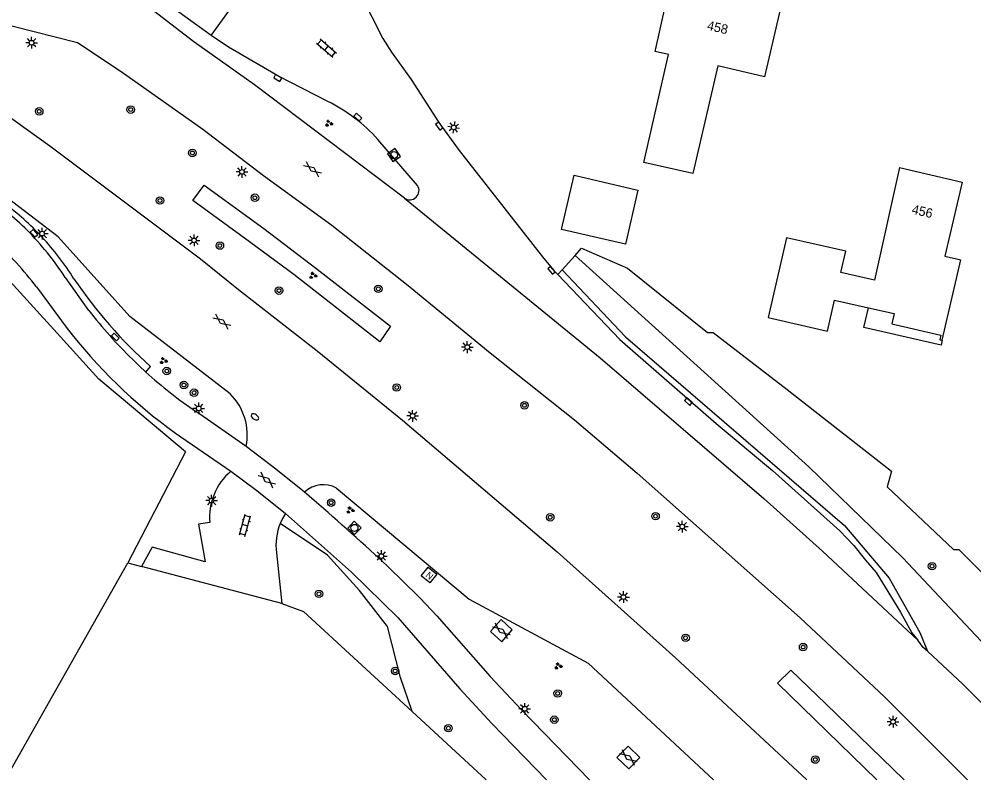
# Model space of a CAD drawing. Extents: x 131000 to 133014, y 396499 to 399001.
# Drawn here: x 131054 to 131156, y 396500 to 396581.2 of the extents above; entities that cross this region are included whole.
import ezdxf

# ---------------------------------------------------------------- set-up
doc = ezdxf.new("R2010")
doc.units = 0
for name, color, linetype in [('gg-afsc-erfafscheiding', 7, 'Continuous'), ('gg-afsc-hekwerk', 7, 'Continuous'), ('gg-anno-huisnummerreeks BGT', 7, 'Continuous'), ('gg-bbg-bijgebouw', 7, 'Continuous'), ('gg-bbg-gedigitaliseerde bebouwing', 7, 'Continuous'), ('gg-bbg-hoofdgebouw', 7, 'Continuous'), ('gg-bbg-luifel en loopbrug', 7, 'Continuous'), ('gg-knt-verharding', 7, 'Continuous'), ('gt-grn-groengrens', 7, 'Continuous'), ('gt-grn-vlakafsluiter', 7, 'Continuous'), ('gt-symb-boom', 7, 'Continuous'), ('gt-symb-brandkraan', 7, 'Continuous'), ('gt-symb-gesloten verharding', 7, 'Continuous'), ('gt-symb-groenvak', 7, 'Continuous'), ('gt-symb-klinker verharding', 7, 'Continuous'), ('gt-symb-kolk', 7, 'Continuous'), ('gt-symb-kolk center center', 7, 'Continuous'), ('gt-symb-lichtmast', 7, 'Continuous'), ('gt-symb-nortonput', 7, 'Continuous'), ('gt-symb-rioolschacht', 7, 'Continuous')]:
    doc.layers.add(name, color=color, linetype=linetype)

# ---------------------------------------------------------------- blocks, each defined once
blk = doc.blocks.new('gt0-KL1')
at = {"layer": 'gt-symb-klinker verharding'}
for p, q in [((-1.15, 0.3), (1.15, 0.3)), ((-1, -0.3), (-1, 0.3)), ((-0.5, 0.3), (-0.5, 0.45)), ((0, -0.3), (0, 0.3)), ((0.5, 0.3), (0.5, 0.45)), ((1, -0.3), (1, 0.3)), ((-1.15, -0.3), (1.15, -0.3)), ((-0.5, -0.45), (-0.5, -0.3)), ((0.5, -0.45), (0.5, -0.3))]:
    blk.add_line(p, q, dxfattribs=at)
blk = doc.blocks.new('gt0-LMAST')
at = {"layer": 'gt-symb-lichtmast'}
for p, q in [((-0.18, 0.17), (-0.45, 0.44)), ((-0.01, 0.25), (-0.01, 0.62)), ((0.17, 0.17), (0.44, 0.44)), ((-0.26, 0), (-0.63, 0)), ((-0.18, -0.18), (-0.45, -0.45)), ((-0.01, -0.25), (-0.01, -0.63)), ((0.44, -0.45), (0.17, -0.18)), ((0.24, 0), (0.62, 0))]:
    blk.add_line(p, q, dxfattribs=at)
blk.add_circle((-0.01, 0), 0.25, dxfattribs=at)
blk = doc.blocks.new('gt0-BOOM')
at = {"layer": 'gt-symb-boom'}
for radius in [0.4, 0.2]:
    blk.add_circle((0, 0), radius, dxfattribs=at)
blk = doc.blocks.new('gt0-KOLK')
at = {"layer": 'gt-symb-kolk'}
blk.add_lwpolyline([(0, 0), (0.38, 0), (0.38, 0.4), (-0.38, 0.4), (-0.38, 0), (0, 0)], dxfattribs=at)
blk = doc.blocks.new('gt0-GESVH1')
at = {"layer": 'gt-symb-gesloten verharding'}
for p, q in [((-0.99, -0.26), (0.01, 0.24)), ((0.01, -0.26), (-0.99, 0.24)), ((0.01, 0.24), (1.01, -0.26)), ((1.01, 0.24), (0.01, -0.26))]:
    blk.add_line(p, q, dxfattribs=at)
blk = doc.blocks.new('gt0-KOLKCC')
at = {"layer": 'gt-symb-kolk center center'}
blk.add_lwpolyline([(-0.37, 0.2), (0.38, 0.2), (0.38, -0.2), (-0.37, -0.2)], close=True, dxfattribs=at)
blk = doc.blocks.new('gt0-BR')
at = {"layer": 'gt-symb-brandkraan'}
for centre, radius, start, end in [((-0.24, 0), 0.206, 107.5669, 252.4331), ((0.6, -2.66), 3, 106.892, 107.5669), ((0, -0.69), 0.938, 73.108, 106.892), ((-0.6, -2.66), 3, 72.4331, 73.108), ((0.24, 0), 0.206, 287.567, 72.4331), ((0.6, 2.66), 3, 252.4331, 253.108), ((0, 0.69), 0.938, 253.108, 286.8921), ((-0.6, 2.66), 3, 286.8921, 287.567)]:
    blk.add_arc(centre, radius, start, end, dxfattribs=at)
blk = doc.blocks.new('gt0-GRVAK')
at = {"layer": 'gt-symb-groenvak'}
for p, q in [((-0.11, 0.19), (-0.23, 0.24)), ((-0.18, 0.15), (0.09, 0.15)), ((-0.09, 0.21), (-0.16, 0.32)), ((-0.05, 0.21), (-0.05, 0.39)), ((0, 0.21), (0.06, 0.32)), ((0.02, 0.19), (0.13, 0.24)), ((0.26, -0.05), (0.2, 0.06)), ((0.3, -0.05), (0.3, 0.13)), ((0.35, -0.05), (0.41, 0.06)), ((-0.24, -0.23), (-0.36, -0.18)), ((-0.32, -0.26), (-0.05, -0.26)), ((-0.23, -0.21), (-0.29, -0.09)), ((-0.18, -0.2), (-0.18, -0.02)), ((-0.14, -0.21), (-0.07, -0.09)), ((-0.12, -0.23), (0, -0.18)), ((0.24, -0.07), (0.12, -0.02)), ((0.17, -0.11), (0.44, -0.11)), ((0.37, -0.07), (0.49, -0.02))]:
    blk.add_line(p, q, dxfattribs=at)
blk = doc.blocks.new('gt0-RS')
at = {"layer": 'gt-symb-rioolschacht'}
blk.add_lwpolyline([(-0.5, -0.5), (0.5, -0.5), (0.5, 0.5), (-0.5, 0.5)], close=True, dxfattribs=at)
blk.add_circle((0, 0), 0.375, dxfattribs=at)
blk = doc.blocks.new('gt0-NPUT')
at = {"layer": 'gt-symb-nortonput'}
blk.add_lwpolyline([(-0.57, -0.61), (-0.57, 0.59), (0.63, 0.59), (0.63, -0.61)], close=True, dxfattribs=at)
blk.add_text('N', height=0.7, dxfattribs=at).set_placement((-0.22, -0.38))

msp = doc.modelspace()

# ---------------------------------------------------------------- linework, layer by layer
at = {"layer": 'gg-afsc-erfafscheiding'}
msp.add_lwpolyline([(131064.96, 396540.81), (131062.55, 396542.8), (131058.48, 396547.32), (131048.01, 396558.75), (131044.01, 396561.55), (131040.01, 396564.02), (131014.87, 396576.73), (131011.86, 396577.53), (131002.35, 396580.96), (131002.28, 396579.97)], dxfattribs=at)
at = {"layer": 'gg-afsc-hekwerk'}
for p, q in [((131071.83, 396535.04), (131064.96, 396540.81)), ((131065.66, 396523.16), (131067.11, 396522.78)), ((131082.1, 396518.83), (131067.11, 396522.78)), ((131096.01, 396507.29), (131103.92, 396500))]:
    msp.add_line(p, q, dxfattribs=at)
msp.add_lwpolyline([(131082.1, 396518.83), (131084.43, 396517.97), (131096.01, 396507.29)], dxfattribs=at)
at = {"layer": 'gg-bbg-bijgebouw'}
msp.add_lwpolyline([(131111.98, 396558.78), (131113.31, 396564.57), (131120.14, 396562.98), (131118.8, 396557.2), (131111.98, 396558.78)], dxfattribs=at)
at = {"layer": 'gg-bbg-gedigitaliseerde bebouwing'}
msp.add_line((131152.64, 396546.94), (131154.61, 396555.54), dxfattribs=at)
for points in [[(131135.99, 396557.89), (131134.04, 396549.36), (131140.38, 396547.91), (131141.14, 396551.24), (131144.76, 396550.42)], [(131144.76, 396550.42), (131147.5, 396549.79), (131147.25, 396548.69), (131152.49, 396547.49), (131152.38, 396547), (131152.64, 396546.94)]]:
    msp.add_lwpolyline(points, dxfattribs=at)
at = {"layer": 'gg-bbg-hoofdgebouw'}
for points in [[(131126, 396564.74), (131120.78, 396565.93), (131123.4, 396577.44), (131121.97, 396577.77), (131123.74, 396585.59), (131135.47, 396582.87), (131133.66, 396575.07), (131128.66, 396576.23), (131126, 396564.74)], [(131148.07, 396565.39), (131145.41, 396553.34), (131141.81, 396554.17), (131142.33, 396556.44), (131135.99, 396557.89)], [(131148.07, 396565.39), (131154.78, 396563.82), (131152.93, 396555.93), (131154.61, 396555.54)]]:
    msp.add_lwpolyline(points, dxfattribs=at)
at = {"layer": 'gg-bbg-luifel en loopbrug'}
msp.add_lwpolyline([(131152.64, 396546.94), (131152.52, 396546.41), (131144.28, 396548.3), (131144.76, 396550.42)], dxfattribs=at)
at = {"layer": 'gg-knt-verharding'}
for p, q in [((131074.56, 396579.47), (131060.5, 396589.69)), ((131074.56, 396579.47), (131076.53, 396582.17)), ((131053.27, 396580.53), (131060.27, 396578.75)), ((131096.6, 396563.47), (131092.35, 396568.39)), ((131061.5, 396550.11), (131058.98, 396553.66)), ((131055.9, 396552.63), (131059.08, 396548.33)), ((131067.58, 396543.55), (131068.06, 396544.14)), ((131078.29, 396535.61), (131072.98, 396539.3)), ((131070.73, 396537.03), (131076.65, 396532.95)), ((131081.54, 396524.24), (131082.1, 396518.83)), ((131114.83, 396512.45), (131128.21, 396500))]:
    msp.add_line(p, q, dxfattribs=at)
for points in [[(131095.19, 396562.13), (131079.17, 396574.23), (131072.69, 396578.82), (131056.68, 396591.15)], [(131089.84, 396585.79), (131090.55, 396583.83), (131092.89, 396579.16), (131093.82, 396577.69), (131095.9, 396574.77), (131098.89, 396570.19), (131101.04, 396567.22), (131109.93, 396555.84), (131111.17, 396554.4), (131111.6, 396553.95)], [(131060.27, 396578.75), (131064.94, 396575.65), (131073.67, 396569.47), (131080.16, 396564.54), (131087.43, 396559.23), (131095.58, 396552.78), (131104.35, 396545.6), (131113.37, 396538.43), (131120.06, 396532.75), (131137.47, 396517.3), (131146.46, 396508.87), (131155.33, 396500)], [(131087.01, 396572.43), (131081.69, 396575.16), (131076.41, 396578.22), (131074.56, 396579.47)], [(131076.58, 396541.23), (131065.88, 396549.48), (131058.21, 396557.98), (131052.16, 396562.62), (131045.59, 396567.21), (131039.2, 396571.81), (131032.21, 396576.46), (131030.04, 396577.98)], [(131048.57, 396573.96), (131057.31, 396567.7), (131073.41, 396555.63), (131077.48, 396552.36), (131085.89, 396545.83), (131095, 396538.42), (131111.52, 396524.35), (131124.15, 396513.05), (131138.17, 396500)], [(131095.19, 396562.13), (131116.11, 396545.08), (131133.59, 396530.05), (131139.86, 396524.44), (131150.02, 396514.91)], [(131111.6, 396553.95), (131118.21, 396547.01), (131128.51, 396538.06), (131134.5, 396533.04), (131141.71, 396526.6), (131143.2, 396525.04), (131144.43, 396523.46), (131145.57, 396522.16), (131148.18, 396517.91), (131149.4, 396515.69), (131150.02, 396514.91)], [(131067.58, 396543.55), (131066.85, 396544.22), (131066.14, 396544.91)], [(131084.53, 396530.72), (131081.47, 396533.18), (131078.29, 396535.61)], [(131076.65, 396532.95), (131079.45, 396530.89), (131082.48, 396528.44)], [(131087.94, 396531.16), (131102.12, 396519.28), (131114.83, 396512.45)], [(131082.48, 396528.44), (131082.18, 396527.92), (131081.93, 396527.38)], [(131082.48, 396528.44), (131089.54, 396522.18), (131094.49, 396517.34), (131101.1, 396509.74), (131104.54, 396506.02), (131110.39, 396500)], [(131074.42, 396527.48), (131073.21, 396527.29), (131073.93, 396523.3), (131068.26, 396524.84), (131067.11, 396522.78)], [(131092.52, 396523.63), (131094.9, 396521.37), (131096.87, 396519.4), (131098.65, 396517.5), (131104.35, 396511.03), (131107.69, 396507.47), (131114.96, 396500)], [(131104.38, 396515.86), (131105.59, 396514.75), (131106.72, 396516.02), (131105.52, 396517.12), (131104.38, 396515.86)], [(131151.07, 396513.73), (131150.62, 396514.15), (131150.02, 396514.91)], [(131151.07, 396513.73), (131154.85, 396510.23), (131165.13, 396500)], [(131117.88, 396502.38), (131119.08, 396503.59), (131120.34, 396502.4), (131119.16, 396501.19), (131117.88, 396502.38)]]:
    msp.add_lwpolyline(points, dxfattribs=at)
for centre, radius, start, end in [((131079.49, 396556.94), 17.22, 41.6733, 64.0871), ((131095.77, 396562.93), 0.989, 233.9966, 33.0466), ((131028.69, 396531.56), 37.73, 45.9851, 54.9087), ((131032.86, 396535.65), 32.5, 43.3922, 52.8898), ((131030.56, 396534.84), 34.08, 33.507, 44.4148), ((131025.69, 396529.68), 37.94, 37.2254, 47.3), ((131033.97, 396537.28), 30.58, 32.0195, 42.5984), ((131103.17, 396583), 52.37, 214.2932, 227.9085), ((131104.67, 396583.94), 54.85, 218.0829, 225.3685), ((131103.74, 396582.74), 56.38, 217.6189, 234.1686), ((131101.09, 396580.57), 49.94, 227.8478, 235.7318), ((131072.22, 396536.84), 6.19, 348.506, 45.2192), ((131080.85, 396528.05), 6.46, 130.6223, 185.0802), ((131086.54, 396528.61), 2.91, 61.27, 133.6633), ((130924.75, 396342.52), 246.87, 47.1899, 49.6678), ((131087.68, 396525.07), 6.2, 158.0873, 187.6221)]:
    msp.add_arc(centre, radius, start, end, dxfattribs=at)
at = {"layer": 'gt-grn-groengrens'}
for p, q in [((131113.43, 396556), (131112.06, 396554.46)), ((131112.06, 396554.46), (131111.6, 396553.95)), ((131071.83, 396535.04), (131065.66, 396523.16))]:
    msp.add_line(p, q, dxfattribs=at)
for points in [[(131073.81, 396563.49), (131080.17, 396558.86), (131085.86, 396554.54), (131093.71, 396548.43), (131092.56, 396546.79), (131083.39, 396553.96), (131078.11, 396557.83), (131072.61, 396561.88), (131073.81, 396563.49)], [(131113.43, 396556), (131114.12, 396556.77), (131119.04, 396554.63), (131127.56, 396547.77), (131128.16, 396547.77), (131136.08, 396541.67), (131147.23, 396532.98), (131146.75, 396531.3), (131153.83, 396524.59), (131154.43, 396524.59), (131174.59, 396504.3), (131179.27, 396500)], [(131113.43, 396556), (131138.38, 396533.43), (131148.44, 396523.7), (131170.71, 396500)], [(131112.06, 396554.46), (131118.8, 396547.31), (131142.19, 396527.18), (131146.99, 396521.54), (131150.23, 396515.74), (131151.07, 396513.73)], [(131096.01, 396507.29), (131094.78, 396510.95), (131093.38, 396516.39), (131090.41, 396520.21), (131086.99, 396524), (131081.93, 396527.38)], [(131145.64, 396500), (131135.05, 396510.32), (131136.46, 396511.72), (131140.22, 396508.11), (131148.57, 396500)]]:
    msp.add_lwpolyline(points, dxfattribs=at)
at = {"layer": 'gt-grn-vlakafsluiter'}
msp.add_line((131052.56, 396500), (131065.66, 396523.16), dxfattribs=at)

# ---------------------------------------------------------------- block references
at = {"layer": 'gt-symb-boom'}
for p in [(131056.19, 396571.38), (131065.96, 396571.57), (131072.55, 396566.94), (131069.09, 396561.86), (131079.23, 396562.16), (131075.49, 396557.05), (131081.8, 396552.24), (131092.41, 396552.43), (131069.81, 396543.66), (131071.65, 396542.16), (131094.38, 396541.9), (131072.73, 396541.34), (131108.02, 396539.99), (131087.37, 396529.6), (131110.77, 396528.04), (131122.02, 396528.16), (131151.55, 396522.82), (131086.07, 396519.87), (131125.23, 396515.17), (131137.78, 396514.18), (131094.21, 396511.63), (131111.57, 396509.23), (131111.21, 396506.43), (131099.89, 396505.52), (131139.08, 396502.17)]:
    msp.add_blockref('gt0-BOOM', p, dxfattribs=at)
at = {"layer": 'gt-symb-brandkraan', "rotation": -34.07160980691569}
msp.add_blockref('gt0-BR', (131079.23, 396538.76), dxfattribs=at)
at = {"layer": 'gt-symb-gesloten verharding'}
for p, rotation in [((131085.38, 396565.2), -37.28225519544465), ((131075.69, 396548.94), -37.282255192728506), ((131080.5, 396532.04), -40.4147653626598), ((131105.54, 396515.93), -38.58825564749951), ((131119.11, 396502.39), -38.58825564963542)]:
    msp.add_blockref('gt0-GESVH1', p, dxfattribs=dict(at, rotation=rotation))
at = {"layer": 'gt-symb-groenvak'}
for p in [(131087.11, 396570.1), (131085.42, 396553.85), (131069.45, 396544.76), (131089.4, 396528.8), (131111.62, 396512.15)]:
    msp.add_blockref('gt0-GRVAK', p, dxfattribs=at)
at = {"layer": 'gt-symb-klinker verharding'}
for p, rotation in [((131086.88, 396578.14), -41.148195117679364), ((131078.18, 396527.18), 74.62927456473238)]:
    msp.add_blockref('gt0-KL1', p, dxfattribs=dict(at, rotation=rotation))
at = {"layer": 'gt-symb-kolk'}
for p, rotation in [((131081.77, 396575.11), 149.8713997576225), ((131090.09, 396570.62), -42.60899614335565), ((131099.08, 396569.93), 126.13684490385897), ((131111.05, 396554.54), 131.67635772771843), ((131125.65, 396540.54), 138.4853807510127)]:
    msp.add_blockref('gt0-KOLK', p, dxfattribs=dict(at, rotation=rotation))
at = {"layer": 'gt-symb-kolk center center', "rotation": -46.05341047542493}
for p in [(131055.64, 396558.35), (131064.32, 396547.3)]:
    msp.add_blockref('gt0-KOLKCC', p, dxfattribs=at)
at = {"layer": 'gt-symb-lichtmast'}
for p in [(131055.38, 396578.71), (131077.85, 396564.91), (131056.51, 396558.33), (131072.74, 396557.61), (131101.91, 396546.21), (131073.24, 396539.67), (131096.08, 396538.87), (131074.6, 396529.83), (131124.88, 396527.04), (131092.75, 396523.9), (131118.6, 396519.52), (131108.06, 396507.59), (131147.4, 396506.21)]:
    msp.add_blockref('gt0-LMAST', p, dxfattribs=at)
at = {"layer": 'gt-symb-lichtmast', "rotation": 125.930518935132}
msp.add_blockref('gt0-LMAST', (131100.46, 396569.67), dxfattribs=at)
at = {"layer": 'gt-symb-nortonput', "rotation": -39.64417495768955}
msp.add_blockref('gt0-NPUT', (131097.81, 396521.91), dxfattribs=at)
at = {"layer": 'gt-symb-rioolschacht'}
for p, rotation in [((131094.08, 396566.71), 123.99203971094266), ((131089.86, 396526.91), -43.66212521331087)]:
    msp.add_blockref('gt0-RS', p, dxfattribs=dict(at, rotation=rotation))

# ---------------------------------------------------------------- texts
at = {"layer": 'gg-anno-huisnummerreeks BGT'}
for s, rotation, p in [('458', 346.9, (131127.45, 396580.11)), ('456', 346.8, (131149.32, 396560.48))]:
    msp.add_text(s, height=1, rotation=rotation, dxfattribs=at).set_placement(p)

doc.saveas('drawing.dxf')
